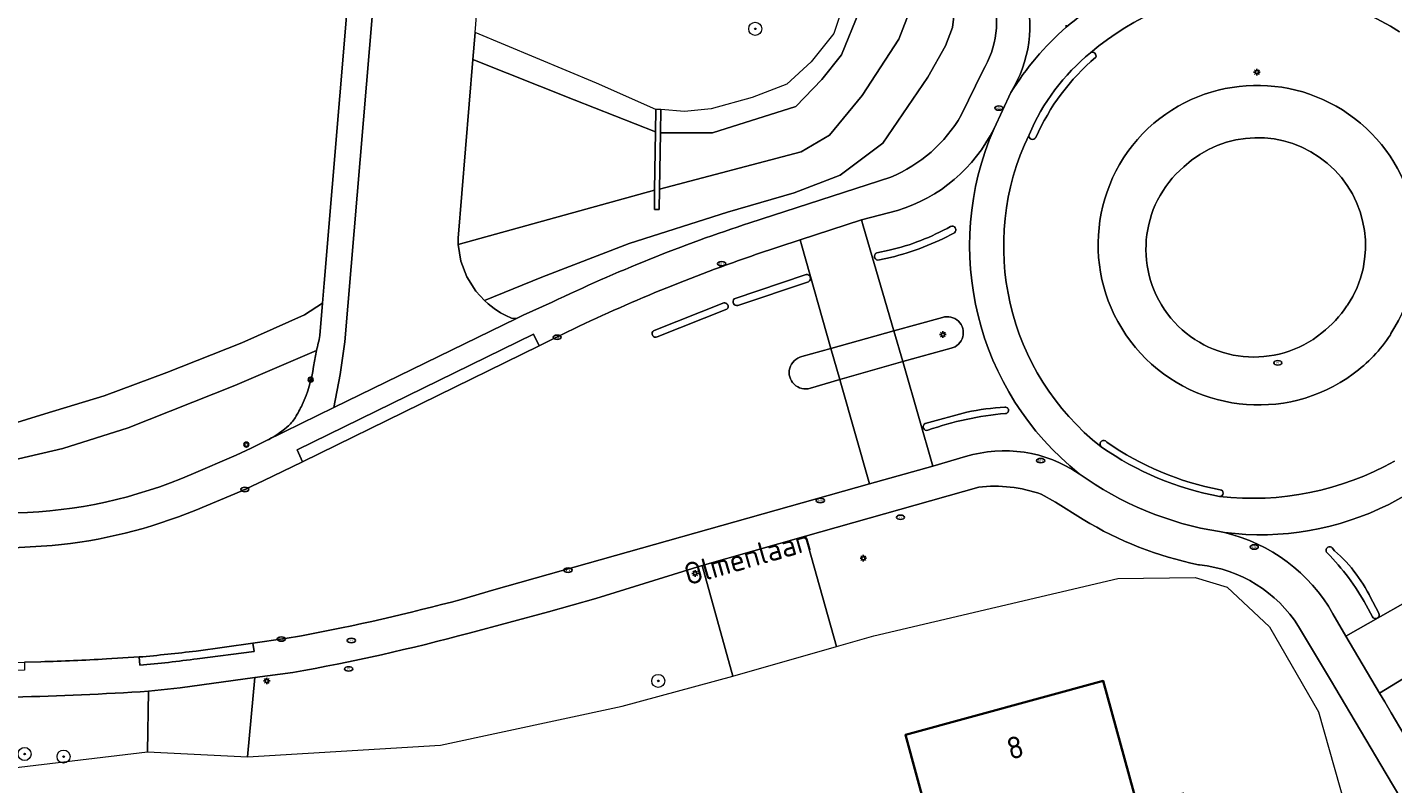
# Model space of a CAD drawing. Header units: metres. Extents: x 152610 to 160096, y 456114 to 462495.
# Tile 790 of 938: x 157528 to 157612, y 461437 to 461483. Entities that reach past the tile are written whole.
import ezdxf
from ezdxf.enums import TextEntityAlignment as Align

# ---------------------------------------------------------------- set-up
doc = ezdxf.new("R2010")
doc.units = ezdxf.units.M
doc.header["$LTSCALE"] = 0.5
doc.layers.get('0').update_dxf_attribs({"linetype": 'CONTINUOUS'})
for name, color, linetype, lineweight in [('B-PV-GK-BESCHOEIING-G', 251, 'GK-BESCHOEIING-SO', 18), ('B-PV-GR-BEPLANTING_CULTUUR_HEESTERS-GV', 251, 'CONTINUOUS', 18), ('B-PV-GR-BEPLANTING_CULTUUR_VASTE PLANTENVAK-GV', 251, 'CONTINUOUS', 18), ('B-PV-GR-BOOM-S', 251, 'CONTINUOUS', 25), ('B-PV-IE-MEUBILAIR-S', 251, 'CONTINUOUS', 25), ('B-PV-KW-KUNSTWERK_STUW-GV', 251, 'CONTINUOUS', 18), ('B-PV-OG-BEBOUWING-GV', 6, 'CONTINUOUS', 35), ('B-PV-OG-BEBOUWING-T18', 1, 'CONTINUOUS', 18), ('B-PV-OG-TERREIN_BEGROEID-GV', 251, 'CONTINUOUS', 18), ('B-PV-OG-TERREIN_OEVER-GV', 251, 'CONTINUOUS', 18), ('B-PV-OG-TOPOGRAFIE-T18', 1, 'CONTINUOUS', 18), ('B-PV-OG-WATER_SLOOT-GV', 251, 'CONTINUOUS', 18), ('B-PV-VH-GESLOTENVERHARDING_ASFALT-GV', 251, 'CONTINUOUS', 18), ('B-PV-VH-GESLOTENVERHARDING_BETON-GV', 251, 'CONTINUOUS', 18), ('B-PV-VH-OPENVERHARDING_BETONELEMENT-GV', 251, 'CONTINUOUS', 18), ('B-PV-VH-OPENVERHARDING_BETONSTRAATSTEEN-GV', 251, 'CONTINUOUS', 18), ('B-PV-VH-OPENVERHARDING_STRAATBAKSTEEN-GV', 251, 'CONTINUOUS', 18), ('B-PV-VH-OPENVERHARDING_TEGEL-GV', 251, 'CONTINUOUS', 18)]:
    doc.layers.add(name, color=color, linetype=linetype, lineweight=lineweight)
doc.styles.add('NLCS-ISO', font='NLCS-ISO.ttf')
doc.styles.add('NLCS-ISO-M750-T18', font='NLCS-ISO.ttf', dxfattribs={"height": 1.35})
doc.linetypes.add('GK-BESCHOEIING-SO', pattern='A,18,-3,[1,NLCS.SHX,S=0.6,R=0,X=0,Y=0],-3', length=24)

# ---------------------------------------------------------------- blocks, each defined once
blk = doc.blocks.new('SIE-MEUBILAIR_BORD_VERKEER-SO')
blk.add_lwpolyline([(-0.5625, -0.5625), (0.5625, -0.5625), (0.5625, 0.5625), (-0.5625, 0.5625)], close=True)
at = {"style": 'NLCS-ISO'}
blk.add_text('vb', height=0.75, dxfattribs=at).set_placement((0, 0), align=Align.MIDDLE_CENTER)
blk = doc.blocks.new('SIE-MEUBILAIR_PAAL_LICHTMAST-SO')
for points in [[(-0.62, 0), (-1, 0)], [(-0.71, 0.71), (-0.44, 0.44)], [(0, 1), (0, 0.62)], [(0.44, 0.44), (0.71, 0.71)], [(1, 0), (0.62, 0)], [(-0.71, -0.71), (-0.44, -0.44)], [(0, -0.62), (0, -1)], [(0.44, -0.44), (0.71, -0.71)]]:
    blk.add_lwpolyline(points)
blk.add_circle((0, 0), 0.5)
blk = doc.blocks.new('SIE-MEUBILAIR_PAAL_VERKEERSBORD-SO')
blk.add_circle((0, 0), 0.75)
at = {"style": 'NLCS-ISO'}
blk.add_text('vb', height=0.75, dxfattribs=at).set_placement((0, 0.07), align=Align.MIDDLE_CENTER)
blk = doc.blocks.new('SIE-MEUBILAIR_PUT_KOLK-SO')
blk.add_ellipse((0, 0), major_axis=(1.25, 0), ratio=0.54)
at = {"style": 'NLCS-ISO'}
blk.add_text('klk', height=0.75, dxfattribs=at).set_placement((0.03, 0), align=Align.MIDDLE_CENTER)
blk = doc.blocks.new('SIE-MEUBILAIR_PUT_RIOOLPUT-SO')
blk.add_ellipse((0, 0), major_axis=(1.25, 0), ratio=0.54)
at = {"style": 'NLCS-ISO'}
blk.add_text('ri', height=0.75, dxfattribs=at).set_placement((-0.04, 0.07), align=Align.MIDDLE_CENTER)
blk = doc.blocks.new('SGR-BOOM_GBKN-SO')
at = {"linetype": 'ByBlock', "lineweight": 18}
h = blk.add_hatch(color=0, dxfattribs=at)
h.dxf.hatch_style = 1
edge = h.paths.add_edge_path()
edge.add_arc((0, 0), 0.25, 0, 360)
at = {"color": 0, "linetype": 'ByBlock', "lineweight": 18}
for radius in [2, 0.25]:
    blk.add_circle((0, 0), radius, dxfattribs=at)
at = {"color": 0, "linetype": 'ByBlock', "lineweight": 18, "style": 'NLCS-ISO'}
blk.add_attdef('SOORT', (2.5, 0), '', height=1.5, dxfattribs=at)

msp = doc.modelspace()

# ---------------------------------------------------------------- linework, layer by layer
at = {"layer": 'B-PV-GK-BESCHOEIING-G', "flags": 128}
for points in [[(157511.338, 461584.221), (157520.86, 461581.987), (157525.037, 461580.723), (157527.892, 461579.356), (157531.96, 461576.347), (157541.617, 461568.293), (157546.19, 461564.108), (157548.764, 461561.503), (157550.496, 461559.608), (157552.949, 461555.935), (157555.952, 461550.906), (157558.849, 461546.108), (157561.965, 461540.92), (157569.229, 461528.807), (157575.578, 461518.22), (157577.737, 461514.363), (157579.743, 461508.756), (157580.493, 461497.338), (157580.109, 461486.316), (157579.206, 461483.735), (157578.123, 461481.09), (157576.915, 461479.594), (157575.323, 461477.934), (157570.243, 461476.345), (157567.062, 461476.345)], [(157566.762, 461476.394), (157561.787, 461478.344), (157555.609, 461480.812)], [(157509.687, 461473.148), (157508.403, 461471.387), (157506.707, 461469.37), (157504.602, 461467.582), (157502.518, 461466.173), (157501.02, 461465.275), (157499.732, 461464.608), (157498.511, 461464.143), (157496.002, 461463.366), (157493.464, 461462.921), (157490.1, 461462.919), (157484.695, 461463.425), (157481.997, 461463.755), (157480.277, 461464.086), (157478.217, 461464.537), (157476.489, 461465.127), (157473.648, 461466.14), (157468.434, 461468.036), (157463.613, 461469.474), (157459.978, 461470.202), (157456.718, 461470.738), (157452.723, 461471.099), (157449.597, 461471.395), (157448.98, 461471.416), (157446.143, 461471.423), (157442.681, 461471.032), (157437.329, 461469.715), (157433.365, 461468.357), (157430.1, 461467.08), (157428.843, 461465.472), (157427.772, 461464.102), (157428.943, 461462.537), (157438.845, 461461.873), (157456.586, 461460.691), (157462.816, 461460.275), (157505.923, 461456.724), (157509.237, 461456.558), (157512.478, 461456.552), (157517.184, 461456.663), (157522.858, 461457.476), (157526.093, 461458.15), (157529.473, 461459.184), (157533.104, 461460.289), (157536.921, 461461.716), (157541.513, 461463.524), (157545.33, 461465.233), (157546.425, 461465.95)]]:
    msp.add_lwpolyline(points, dxfattribs=at)
at = {"layer": 'B-PV-GR-BEPLANTING_CULTUUR_HEESTERS-GV', "flags": 128}
for points in [[(157586.494, 461454.716), (157575.911, 461451.729), (157577.808, 461444.992)], [(157592.877, 461452.737), (157591.189, 461453.806), (157590.305, 461454.282)], [(157599.986, 461449.967), (157599.916, 461449.978)], [(157577.808, 461444.992), (157580.098, 461445.632), (157594.988, 461449.135), (157599.708, 461449.195), (157601.658, 461448.614), (157604.246, 461446.187), (157607.249, 461440.997), (157618.237, 461402.207), (157618.723, 461400.502), (157626.591, 461372.896), (157630.228, 461373.906), (157624.266, 461394.975), (157622.395, 461401.583), (157613.164, 461434.198), (157611.383, 461437.216), (157608.249, 461442.5), (157608.099, 461442.751), (157606.03, 461446.199)]]:
    msp.add_lwpolyline(points, dxfattribs=at)
at = {"layer": 'B-PV-GR-BEPLANTING_CULTUUR_HEESTERS-GV'}
for points in [[(157590.305, 461454.282, 0.114386), (157586.494, 461454.716)], [(157599.916, 461449.978, -0.086532), (157592.877, 461452.737)], [(157606.03, 461446.199, 0.230325), (157599.986, 461449.967)]]:
    msp.add_lwpolyline(points, format="xyb", dxfattribs=at)
at = {"layer": 'B-PV-GR-BEPLANTING_CULTUUR_VASTE PLANTENVAK-GV'}
for points in [[(157609.015, 461465.811, 0.889195), (157599.025, 461474.268)], [(157599.025, 461474.268, 0.988143), (157607.45, 461464.126)], [(157607.45, 461464.126, 0.079397), (157608.975, 461465.775)]]:
    msp.add_lwpolyline(points, format="xyb", dxfattribs=at)
at = {"layer": 'B-PV-GR-BEPLANTING_CULTUUR_VASTE PLANTENVAK-GV', "flags": 128}
msp.add_lwpolyline([(157608.975, 461465.775), (157609.015, 461465.811)], dxfattribs=at)
at = {"layer": 'B-PV-KW-KUNSTWERK_STUW-GV', "flags": 128}
msp.add_lwpolyline([(157566.783, 461477.769), (157566.762, 461476.394), (157566.709, 461472.837), (157566.692, 461471.654), (157566.992, 461471.65), (157567.01, 461472.888), (157567.062, 461476.345), (157567.083, 461477.764)], close=True, dxfattribs=at)
at = {"layer": 'B-PV-OG-BEBOUWING-GV', "flags": 128}
msp.add_lwpolyline([(157596.182, 461435.255), (157594.102, 461442.887), (157582.023, 461439.596), (157584.222, 461431.524), (157582.325, 461431.007), (157583.336, 461427.296), (157585.382, 461427.853), (157586.519, 461423.68), (157590.29, 461424.707), (157596.619, 461401.488), (157608.805, 461404.809), (157602.341, 461428.534), (157601.125, 461428.203), (157598.995, 461436.021)], close=True, dxfattribs=at)
at = {"layer": 'B-PV-OG-TERREIN_BEGROEID-GV'}
for points in [[(157609.6, 461488.147, -0.177107), (157620.149, 461480.171)], [(157586.74, 461480.12, 0.224159), (157587.292, 461484.84)], [(157581.12, 461473.62, 0.16215), (157585.434, 461477.41)], [(157560.46, 461466.005, -0.033001), (157572.513, 461470.841)], [(157545.188, 461459.743, 0.076055), (157545.879, 461462.072)], [(157544.77, 461458.967, 0.028431), (157545.188, 461459.743)], [(157544.274, 461458.393, 0.094562), (157544.761, 461458.953)], [(157542.973, 461457.531, 0.05888), (157544.256, 461458.375)], [(157527.722, 461453.137, 0.09527), (157538.418, 461455.488)], [(157555.392, 461445.81, -0.022569), (157544.617, 461443.409)], [(157535.802, 461442.263, -0.0104), (157527.628, 461441.904)]]:
    msp.add_lwpolyline(points, format="xyb", dxfattribs=at)
at = {"layer": 'B-PV-OG-TERREIN_BEGROEID-GV', "flags": 128}
for points in [[(157585.15, 461485), (157584.894, 461482.755), (157584.461, 461481.64), (157583.384, 461479.739), (157580.637, 461475.712), (157578.046, 461473.753), (157575.225, 461472.671), (157571.15, 461471.485), (157565.149, 461469.585), (157559.812, 461467.518), (157556.31, 461466.108), (157556.548, 461465.893), (157556.901, 461465.618), (157557.303, 461465.359), (157557.619, 461465.19), (157557.975, 461465.031), (157558.264, 461464.997), (157558.681, 461465.2), (157560.46, 461466.005)], [(157585.434, 461477.41), (157586.74, 461480.12)], [(157572.513, 461470.841), (157581.12, 461473.62)], [(157545.879, 461462.072), (157546.061, 461463.051), (157541.084, 461460.91), (157534.558, 461458.342), (157530.568, 461457.067), (157525.743, 461455.955)], [(157544.761, 461458.953), (157544.77, 461458.967)], [(157544.256, 461458.375), (157544.274, 461458.393)], [(157538.418, 461455.488), (157541.167, 461456.674), (157542.082, 461457.089), (157542.973, 461457.531)], [(157544.617, 461443.409), (157542.29, 461443.093), (157541.858, 461438.264), (157553.627, 461438.957), (157564.735, 461441.346), (157571.476, 461443.175), (157569.603, 461449.925)], [(157569.603, 461449.925), (157563.111, 461447.918), (157560.225, 461447.11), (157555.392, 461445.81)], [(157535.748, 461438.553), (157535.802, 461442.263)], [(157527.628, 461441.904), (157527.047, 461437.53), (157535.748, 461438.553)]]:
    msp.add_lwpolyline(points, dxfattribs=at)
at = {"layer": 'B-PV-OG-TERREIN_OEVER-GV', "flags": 128}
for points in [[(157579.011, 461486.541), (157577.643, 461482.389), (157576.268, 461480.671), (157574.78, 461479.309), (157572.654, 461478.484), (157570.159, 461477.803), (157568.53, 461477.629), (157567.083, 461477.764), (157567.062, 461476.345), (157570.243, 461476.345), (157575.323, 461477.934), (157576.915, 461479.594), (157578.123, 461481.09), (157579.206, 461483.735)], [(157582.497, 461484.315), (157581.618, 461482.046), (157579.384, 461478.607), (157577.384, 461476.192), (157575.659, 461475.167), (157567.01, 461472.888), (157566.992, 461471.65), (157566.692, 461471.654), (157566.709, 461472.837), (157554.721, 461469.53), (157554.873, 461468.508), (157555.234, 461467.54), (157555.789, 461466.669), (157556.31, 461466.108), (157559.812, 461467.518), (157565.149, 461469.585), (157571.15, 461471.485), (157575.225, 461472.671), (157578.046, 461473.753), (157580.637, 461475.712), (157583.384, 461479.739), (157584.461, 461481.64), (157584.894, 461482.755), (157585.15, 461485)], [(157546.258, 461463.96), (157546.425, 461465.95), (157545.33, 461465.233), (157541.513, 461463.524), (157536.921, 461461.716), (157533.104, 461460.289), (157529.473, 461459.184), (157526.093, 461458.15), (157522.858, 461457.476), (157517.184, 461456.663), (157512.478, 461456.552), (157509.237, 461456.558), (157505.923, 461456.724), (157462.816, 461460.275), (157456.586, 461460.691), (157438.845, 461461.873), (157428.943, 461462.537)], [(157428.943, 461462.537), (157431.287, 461460.839), (157432.774, 461460.368), (157433.538, 461460.173), (157435.844, 461459.774), (157437.417, 461459.675), (157456.435, 461458.391), (157499.199, 461454.994), (157507.57, 461454.401), (157512.186, 461454.321), (157516.143, 461454.431), (157520.667, 461454.893), (157525.743, 461455.955), (157530.568, 461457.067), (157534.558, 461458.342), (157541.084, 461460.91), (157546.061, 461463.051)]]:
    msp.add_lwpolyline(points, dxfattribs=at)
msp.add_lwpolyline([(157566.762, 461476.394), (157566.783, 461477.769), (157563.162, 461479.376), (157555.743, 461482.46), (157555.609, 461480.812), (157561.787, 461478.344)], close=True, dxfattribs=at)
at = {"layer": 'B-PV-OG-TERREIN_OEVER-GV'}
msp.add_lwpolyline([(157546.061, 461463.051, 0.031611), (157546.258, 461463.96)], format="xyb", dxfattribs=at)
at = {"layer": 'B-PV-OG-WATER_SLOOT-GV', "flags": 128}
for points in [[(157526.093, 461458.15), (157529.473, 461459.184), (157533.104, 461460.289), (157536.921, 461461.716), (157541.513, 461463.524), (157545.33, 461465.233), (157546.425, 461465.95), (157546.527, 461467.166), (157547.972, 461484.426), (157521.905, 461497.811)], [(157579.206, 461483.735), (157578.123, 461481.09), (157576.915, 461479.594), (157575.323, 461477.934), (157570.243, 461476.345), (157567.062, 461476.345), (157567.01, 461472.888), (157575.659, 461475.167), (157577.384, 461476.192), (157579.384, 461478.607), (157581.618, 461482.046), (157582.497, 461484.315)]]:
    msp.add_lwpolyline(points, dxfattribs=at)
msp.add_lwpolyline([(157566.762, 461476.394), (157561.787, 461478.344), (157555.609, 461480.812), (157554.719, 461469.903), (157554.721, 461469.53), (157566.709, 461472.837)], close=True, dxfattribs=at)
at = {"layer": 'B-PV-VH-GESLOTENVERHARDING_ASFALT-GV'}
for points in [[(157589.322, 461485.073, -0.210191), (157588.459, 461478.798)], [(157612.192, 461482.492, 0.334072), (157593.328, 461481.226)], [(157588.459, 461478.798, -0.075306), (157591.841, 461482.774)], [(157593.328, 461481.226, -0.706141), (157593.642, 461480.948)], [(157593.642, 461480.948, 0.114243), (157589.986, 461476.044)], [(157596.845, 461476.619, -0.885912), (157611.668, 461464.095)], [(157589.57, 461476.222, 0.352153), (157593.978, 461457.168)], [(157589.986, 461476.044, -0.871156), (157589.57, 461476.222)], [(157609.359, 461461.623, -0.939297), (157596.845, 461476.619)], [(157611.629, 461464.009, -0.088476), (157609.359, 461461.623)], [(157593.978, 461457.168, -0.893251), (157594.227, 461457.536)], [(157594.32, 461457.449, 0.10391), (157601.231, 461454.555)], [(157601.206, 461454.145, 0.157999), (157611.877, 461456.303)], [(157601.231, 461454.555, -0.992564), (157601.206, 461454.145)]]:
    msp.add_lwpolyline(points, format="xyb", dxfattribs=at)
at = {"layer": 'B-PV-VH-GESLOTENVERHARDING_ASFALT-GV', "flags": 128}
for points in [[(157591.841, 461482.774), (157591.839, 461482.899)], [(157611.668, 461464.095), (157611.629, 461464.009)], [(157594.227, 461457.536), (157594.32, 461457.449)]]:
    msp.add_lwpolyline(points, dxfattribs=at)
at = {"layer": 'B-PV-VH-GESLOTENVERHARDING_BETON-GV'}
for points in [[(157593.328, 461481.226, 0.121445), (157589.57, 461476.222)], [(157593.642, 461480.948, 0.706141), (157593.328, 461481.226)], [(157589.986, 461476.044, -0.114243), (157593.642, 461480.948)], [(157589.57, 461476.222, 0.871156), (157589.986, 461476.044)], [(157584.782, 461470.629, -0.072948), (157581.019, 461469.172)], [(157585.01, 461470.232, 0.8621), (157584.782, 461470.629)], [(157581.114, 461468.73, 0.063689), (157585.01, 461470.232)], [(157580.273, 461469.021, 0.974431), (157580.433, 461468.578)], [(157576.107, 461467.25, 0.844193), (157575.956, 461467.683)], [(157571.569, 461466.197, 0.797013), (157571.778, 461465.804)], [(157571.123, 461465.578, 0.751021), (157570.923, 461465.964)], [(157566.687, 461464.281, 1.041935), (157566.866, 461463.881)], [(157588.1, 461459.596, 0.033382), (157585.764, 461459.292)], [(157588.132, 461459.205, 1.023073), (157588.1, 461459.596)], [(157583.229, 461458.605, 0.918252), (157583.395, 461458.187)], [(157583.395, 461458.187, -0.063758), (157588.132, 461459.205)], [(157594.227, 461457.536, 0.893251), (157593.978, 461457.168)], [(157593.993, 461457.157, 0.106725), (157601.206, 461454.145)], [(157601.231, 461454.555, -0.10391), (157594.32, 461457.449)], [(157601.206, 461454.145, 0.992564), (157601.231, 461454.555)], [(157608.08, 461451.005, 1.048621), (157607.773, 461450.695)], [(157607.773, 461450.695, -0.072699), (157610.148, 461447.514)], [(157610.553, 461447.718, 0.10287), (157608.227, 461450.834)], [(157610.531, 461446.804, 0.941199), (157610.928, 461447.014)]]:
    msp.add_lwpolyline(points, format="xyb", dxfattribs=at)
at = {"layer": 'B-PV-VH-GESLOTENVERHARDING_BETON-GV', "flags": 128}
for points in [[(157581.019, 461469.172), (157580.273, 461469.021)], [(157580.433, 461468.578), (157581.114, 461468.73)], [(157575.956, 461467.683), (157571.569, 461466.197)], [(157571.778, 461465.804), (157576.107, 461467.25)], [(157570.923, 461465.964), (157566.687, 461464.281)], [(157566.866, 461463.881), (157571.123, 461465.578)], [(157585.764, 461459.292), (157583.229, 461458.605)], [(157593.978, 461457.168), (157593.993, 461457.157)], [(157594.32, 461457.449), (157594.227, 461457.536)], [(157608.227, 461450.834), (157608.08, 461451.005)], [(157610.148, 461447.514), (157610.531, 461446.804)], [(157610.928, 461447.014), (157610.553, 461447.718)]]:
    msp.add_lwpolyline(points, dxfattribs=at)
at = {"layer": 'B-PV-VH-OPENVERHARDING_BETONELEMENT-GV'}
for points in [[(157611.668, 461464.095, 0.885912), (157596.845, 461476.619)], [(157596.845, 461476.619, 0.939297), (157609.359, 461461.623)], [(157599.025, 461474.268, -0.889195), (157609.015, 461465.811)], [(157607.45, 461464.126, -0.988143), (157599.025, 461474.268)], [(157608.975, 461465.775, -0.079397), (157607.45, 461464.126)], [(157609.359, 461461.623, 0.088476), (157611.629, 461464.009)], [(157538.712, 461444.713, -0.008935), (157535.234, 461444.348)], [(157535.272, 461443.855, 0.013938), (157538.785, 461444.238)]]:
    msp.add_lwpolyline(points, format="xyb", dxfattribs=at)
at = {"layer": 'B-PV-VH-OPENVERHARDING_BETONELEMENT-GV', "flags": 128}
for points in [[(157609.015, 461465.811), (157608.975, 461465.775)], [(157611.629, 461464.009), (157611.668, 461464.095)], [(157538.785, 461444.238), (157542.254, 461444.683), (157542.182, 461445.185), (157538.712, 461444.713)], [(157535.234, 461444.348), (157535.272, 461443.855)]]:
    msp.add_lwpolyline(points, dxfattribs=at)
msp.add_lwpolyline([(157545.211, 461456.261), (157559.652, 461463.33), (157559.307, 461464.045), (157544.873, 461456.981)], close=True, dxfattribs=at)
at = {"layer": 'B-PV-VH-OPENVERHARDING_BETONSTRAATSTEEN-GV', "flags": 128}
for points in [[(157549.88, 461488.439), (157549.869, 461488.266), (157547.782, 461463.577), (157547.497, 461461.586), (157547.118, 461459.571), (157558.264, 461464.997), (157557.975, 461465.031), (157557.619, 461465.19), (157557.303, 461465.359), (157556.901, 461465.618), (157556.548, 461465.893), (157556.31, 461466.108), (157555.789, 461466.669), (157555.234, 461467.54), (157554.873, 461468.508), (157554.721, 461469.53), (157554.719, 461469.903), (157555.609, 461480.812), (157555.743, 461482.46), (157555.89, 461484.257)], [(157591.839, 461482.899), (157591.841, 461482.774)], [(157575.591, 461469.808), (157572.93, 461468.921)], [(157575.699, 461462.676), (157577.472, 461463.174), (157575.691, 461469.43), (157575.591, 461469.808)], [(157571.569, 461466.197), (157575.956, 461467.683)], [(157576.107, 461467.25), (157571.778, 461465.804)], [(157566.687, 461464.281), (157570.923, 461465.964)], [(157571.123, 461465.578), (157566.866, 461463.881)], [(157561.387, 461464.195), (157559.652, 461463.33), (157545.211, 461456.261), (157542.796, 461455.093), (157541.472, 461454.465), (157538.685, 461453.307)], [(157577.472, 461463.174), (157575.699, 461462.676)], [(157576.218, 461460.754), (157578.013, 461461.275), (157577.472, 461463.174)], [(157554.901, 461447.861), (157556.881, 461448.438), (157579.835, 461454.915), (157578.072, 461461.066), (157578.013, 461461.275), (157576.218, 461460.754)], [(157529.921, 461451.143), (157526.92, 461450.96), (157518.441, 461450.769)], [(157538.712, 461444.713), (157542.182, 461445.185), (157544.144, 461445.475), (157545.143, 461445.643)], [(157524.227, 461444.003), (157528.239, 461444.033), (157529.231, 461444.059)], [(157533.232, 461444.229), (157535.234, 461444.348)]]:
    msp.add_lwpolyline(points, dxfattribs=at)
at = {"layer": 'B-PV-VH-OPENVERHARDING_BETONSTRAATSTEEN-GV'}
for points in [[(157591.841, 461482.774, -0.033899), (157593.832, 461484.298)], [(157572.93, 461468.921, 0.030164), (157561.387, 461464.195)], [(157575.956, 461467.683, -0.844193), (157576.107, 461467.25)], [(157571.778, 461465.804, -0.797013), (157571.569, 461466.197)], [(157570.923, 461465.964, -0.751021), (157571.123, 461465.578)], [(157566.866, 461463.881, -1.041935), (157566.687, 461464.281)], [(157575.699, 461462.676, 1.043261), (157576.218, 461460.754)], [(157576.218, 461460.754, -1.043261), (157575.699, 461462.676)], [(157538.685, 461453.307, -0.072595), (157529.921, 461451.143)], [(157545.143, 461445.643, 0.018665), (157554.901, 461447.861)], [(157535.234, 461444.348, 0.008935), (157538.712, 461444.713)], [(157529.231, 461444.059, 0.007495), (157533.232, 461444.229)]]:
    msp.add_lwpolyline(points, format="xyb", dxfattribs=at)
at = {"layer": 'B-PV-VH-OPENVERHARDING_BETONSTRAATSTEEN-GV', "flags": 128}
for points in [[(157571.476, 461443.175), (157577.808, 461444.992), (157575.911, 461451.729), (157569.603, 461449.925)], [(157535.748, 461438.553), (157541.858, 461438.264), (157542.29, 461443.093), (157537.735, 461442.474), (157535.802, 461442.263)]]:
    msp.add_lwpolyline(points, close=True, dxfattribs=at)
at = {"layer": 'B-PV-VH-OPENVERHARDING_STRAATBAKSTEEN-GV'}
for points in [[(157587.43, 461476.591, -0.207721), (157581.53, 461471.601)], [(157592.632, 461455.533, -0.339535), (157587.43, 461476.591)], [(157581.019, 461469.172, 0.072948), (157584.782, 461470.629)], [(157584.782, 461470.629, -0.8621), (157585.01, 461470.232)], [(157585.01, 461470.232, -0.063689), (157581.114, 461468.73)], [(157580.433, 461468.578, -0.974431), (157580.273, 461469.021)], [(157584.809, 461463.185, 1.032358), (157584.283, 461465.07)], [(157584.283, 461465.07, -1.032358), (157584.809, 461463.185)], [(157618.907, 461460.669, -0.30394), (157601.495, 461451.945)], [(157585.764, 461459.292, -0.033382), (157588.1, 461459.596)], [(157588.1, 461459.596, -1.023073), (157588.132, 461459.205)], [(157583.395, 461458.187, -0.918252), (157583.229, 461458.605)], [(157588.132, 461459.205, 0.063758), (157583.395, 461458.187)], [(157585.69, 461456.581, -0.225011), (157592.632, 461455.533)], [(157601.495, 461451.945, -0.207522), (157608.126, 461446.987)], [(157607.773, 461450.695, -1.048621), (157608.08, 461451.005)], [(157610.148, 461447.514, 0.072699), (157607.773, 461450.695)], [(157608.227, 461450.834, -0.10287), (157610.553, 461447.718)], [(157610.928, 461447.014, -0.941199), (157610.531, 461446.804)]]:
    msp.add_lwpolyline(points, format="xyb", dxfattribs=at)
at = {"layer": 'B-PV-VH-OPENVERHARDING_STRAATBAKSTEEN-GV', "flags": 128}
for points in [[(157581.53, 461471.601), (157579.334, 461471.016), (157579.448, 461470.668), (157581.322, 461464.247), (157584.283, 461465.07)], [(157580.273, 461469.021), (157581.019, 461469.172)], [(157581.114, 461468.73), (157580.433, 461468.578)], [(157584.283, 461465.07), (157581.322, 461464.247), (157581.868, 461462.375)], [(157581.868, 461462.375), (157584.809, 461463.185)], [(157584.809, 461463.185), (157581.868, 461462.375), (157581.947, 461462.105), (157583.685, 461455.994), (157585.69, 461456.581)], [(157583.229, 461458.605), (157585.764, 461459.292)], [(157608.921, 461445.614), (157614.5, 461448.797), (157612.569, 461452.081)], [(157608.08, 461451.005), (157608.227, 461450.834)], [(157608.126, 461446.987), (157608.921, 461445.614)], [(157610.531, 461446.804), (157610.148, 461447.514)], [(157610.553, 461447.718), (157610.928, 461447.014)], [(157617.112, 461435.29), (157613.106, 461442.102), (157613.023, 461442.064), (157612.442, 461443.042), (157610.976, 461442.142), (157611.289, 461441.603), (157611.686, 461440.933), (157614.862, 461435.579)]]:
    msp.add_lwpolyline(points, dxfattribs=at)
for points in [[(157577.472, 461463.174), (157581.322, 461464.247), (157579.448, 461470.668), (157579.334, 461471.016), (157575.591, 461469.808), (157575.691, 461469.43)], [(157583.685, 461455.994), (157581.947, 461462.105), (157581.868, 461462.375), (157578.013, 461461.275), (157578.072, 461461.066), (157579.835, 461454.915)], [(157608.921, 461445.614), (157610.976, 461442.142), (157612.442, 461443.042), (157616.394, 461445.304), (157616.528, 461445.38), (157614.5, 461448.797)]]:
    msp.add_lwpolyline(points, close=True, dxfattribs=at)
at = {"layer": 'B-PV-VH-OPENVERHARDING_TEGEL-GV', "flags": 128}
for points in [[(157548.026, 461491.47), (157544.894, 461492.953), (157541.759, 461494.446), (157541.49, 461494.577), (157539.936, 461494.021), (157548.316, 461489.961), (157548.232, 461488.783), (157548.156, 461487.947), (157548.265, 461487.933), (157547.972, 461484.426), (157546.527, 461467.166), (157546.425, 461465.95), (157546.258, 461463.96)], [(157542.973, 461457.531), (157545.119, 461458.598), (157547.118, 461459.571), (157547.497, 461461.586), (157547.782, 461463.577), (157549.869, 461488.266), (157549.88, 461488.439)], [(157586.74, 461480.12), (157585.434, 461477.41)], [(157588.459, 461478.798), (157587.43, 461476.591)], [(157587.43, 461476.591), (157588.459, 461478.798)], [(157581.12, 461473.62), (157572.513, 461470.841)], [(157572.93, 461468.921), (157575.591, 461469.808), (157579.334, 461471.016), (157581.53, 461471.601)], [(157560.46, 461466.005), (157558.681, 461465.2), (157558.264, 461464.997), (157547.118, 461459.571), (157545.119, 461458.598), (157542.973, 461457.531), (157542.082, 461457.089), (157541.167, 461456.674), (157538.418, 461455.488)], [(157538.685, 461453.307), (157541.472, 461454.465), (157542.796, 461455.093), (157545.211, 461456.261), (157544.873, 461456.981), (157559.307, 461464.045), (157559.652, 461463.33), (157561.387, 461464.195)], [(157546.061, 461463.051), (157545.879, 461462.072)], [(157544.77, 461458.967), (157544.761, 461458.953)], [(157544.274, 461458.393), (157544.256, 461458.375)], [(157593.993, 461457.157), (157593.978, 461457.168)], [(157585.69, 461456.581), (157583.685, 461455.994), (157579.835, 461454.915), (157556.881, 461448.438), (157554.901, 461447.861)], [(157555.392, 461445.81), (157560.225, 461447.11), (157563.111, 461447.918), (157569.603, 461449.925), (157575.911, 461451.729), (157586.494, 461454.716)], [(157590.305, 461454.282), (157591.189, 461453.806), (157592.877, 461452.737)], [(157601.19, 461451.999), (157601.495, 461451.945)], [(157601.495, 461451.945), (157601.19, 461451.999)], [(157518.441, 461450.769), (157526.92, 461450.96), (157529.921, 461451.143)], [(157599.916, 461449.978), (157599.986, 461449.967)], [(157638.418, 461351.512), (157638.573, 461351.612), (157638.393, 461351.926), (157635.998, 461360.253), (157625.995, 461395.81), (157617.066, 461427.171), (157614.862, 461435.579), (157611.686, 461440.933), (157611.289, 461441.603), (157610.976, 461442.142), (157608.921, 461445.614), (157608.126, 461446.987)], [(157606.03, 461446.199), (157608.099, 461442.751), (157608.249, 461442.5), (157611.383, 461437.216), (157613.164, 461434.198), (157622.395, 461401.583), (157624.266, 461394.975), (157630.228, 461373.906), (157635.204, 461356.319), (157634.251, 461352.15), (157632.236, 461351.626), (157630.47, 461351.127), (157615.946, 461347.391), (157612.83, 461346.589), (157584.519, 461338.944), (157585.042, 461336.983), (157606.884, 461342.772), (157630.718, 461349.234), (157635.84, 461350.59), (157636.755, 461350.823), (157637.149, 461350.924)], [(157545.143, 461445.643), (157544.144, 461445.475), (157542.182, 461445.185), (157542.254, 461444.683), (157538.785, 461444.238)], [(157529.231, 461444.059), (157528.239, 461444.033), (157528.242, 461443.54), (157524.221, 461443.515), (157524.227, 461444.003)], [(157535.272, 461443.855), (157535.234, 461444.348), (157533.232, 461444.229)], [(157535.802, 461442.263), (157537.735, 461442.474), (157542.29, 461443.093), (157544.617, 461443.409)]]:
    msp.add_lwpolyline(points, dxfattribs=at)
at = {"layer": 'B-PV-VH-OPENVERHARDING_TEGEL-GV'}
for points in [[(157620.149, 461480.171, 0.177107), (157609.6, 461488.147)], [(157619.926, 461476.044, 0.239657), (157608.227, 461486.506)], [(157608.227, 461486.506, -0.239657), (157619.926, 461476.044)], [(157587.292, 461484.84, -0.224159), (157586.74, 461480.12)], [(157588.459, 461478.798, 0.210191), (157589.322, 461485.073)], [(157593.328, 461481.226, -0.334072), (157612.192, 461482.492)], [(157593.832, 461484.298, 0.033899), (157591.841, 461482.774)], [(157591.841, 461482.774, 0.075306), (157588.459, 461478.798)], [(157589.57, 461476.222, -0.121445), (157593.328, 461481.226)], [(157585.434, 461477.41, -0.16215), (157581.12, 461473.62)], [(157581.53, 461471.601, 0.207721), (157587.43, 461476.591)], [(157587.43, 461476.591, 0.339535), (157592.632, 461455.533)], [(157593.978, 461457.168, -0.352153), (157589.57, 461476.222)], [(157572.513, 461470.841, 0.033001), (157560.46, 461466.005)], [(157561.387, 461464.195, -0.030164), (157572.93, 461468.921)], [(157546.258, 461463.96, -0.031611), (157546.061, 461463.051)], [(157545.879, 461462.072, -0.076055), (157545.188, 461459.743)], [(157601.495, 461451.945, 0.30394), (157618.907, 461460.669)], [(157545.188, 461459.743, -0.028431), (157544.77, 461458.967)], [(157544.761, 461458.953, -0.094562), (157544.274, 461458.393)], [(157544.256, 461458.375, -0.05888), (157542.973, 461457.531)], [(157592.632, 461455.533, 0.225011), (157585.69, 461456.581)], [(157601.206, 461454.145, -0.106725), (157593.993, 461457.157)], [(157611.877, 461456.303, -0.157999), (157601.206, 461454.145)], [(157538.418, 461455.488, -0.09527), (157527.722, 461453.137)], [(157592.632, 461455.533, 0.11701), (157601.19, 461451.999)], [(157601.19, 461451.999, -0.11701), (157592.632, 461455.533)], [(157586.494, 461454.716, -0.114386), (157590.305, 461454.282)], [(157529.921, 461451.143, 0.072595), (157538.685, 461453.307)], [(157592.877, 461452.737, 0.086532), (157599.916, 461449.978)], [(157608.126, 461446.987, 0.207522), (157601.495, 461451.945)], [(157599.986, 461449.967, -0.230325), (157606.03, 461446.199)], [(157554.901, 461447.861, -0.018665), (157545.143, 461445.643)], [(157544.617, 461443.409, 0.022569), (157555.392, 461445.81)], [(157533.232, 461444.229, -0.007495), (157529.231, 461444.059)], [(157538.785, 461444.238, -0.013938), (157535.272, 461443.855)], [(157527.628, 461441.904, 0.0104), (157535.802, 461442.263)]]:
    msp.add_lwpolyline(points, format="xyb", dxfattribs=at)
at = {"layer": 'B-PV-VH-OPENVERHARDING_TEGEL-GV', "flags": 128}
msp.add_lwpolyline([(157578.013, 461461.275), (157581.868, 461462.375), (157581.322, 461464.247), (157577.472, 461463.174)], close=True, dxfattribs=at)

# ---------------------------------------------------------------- block references
at = {"layer": 'B-PV-GR-BOOM-S', "xscale": 0.2, "yscale": 0.2, "zscale": 0.2}
for p in [(157572.851, 461482.682), (157566.931, 461442.889), (157528.239, 461438.428), (157530.62, 461438.269)]:
    msp.add_blockref('SGR-BOOM_GBKN-SO', p, dxfattribs=at)
at = {"layer": 'B-PV-IE-MEUBILAIR-S', "xscale": 0.2, "yscale": 0.2, "zscale": 0.2}
for name, p in [('SIE-MEUBILAIR_PAAL_LICHTMAST-SO', (157603.481, 461480.038)), ('SIE-MEUBILAIR_PUT_KOLK-SO', (157587.724, 461477.848)), ('SIE-MEUBILAIR_PUT_KOLK-SO', (157570.795, 461468.347)), ('SIE-MEUBILAIR_PUT_KOLK-SO', (157560.755, 461463.858)), ('SIE-MEUBILAIR_PAAL_LICHTMAST-SO', (157584.31, 461464.022)), ('SIE-MEUBILAIR_PUT_RIOOLPUT-SO', (157604.761, 461462.3)), ('SIE-MEUBILAIR_PAAL_VERKEERSBORD-SO', (157545.703, 461461.269)), ('SIE-MEUBILAIR_BORD_VERKEER-SO', (157545.703, 461461.269)), ('SIE-MEUBILAIR_PAAL_VERKEERSBORD-SO', (157541.778, 461457.311)), ('SIE-MEUBILAIR_BORD_VERKEER-SO', (157541.778, 461457.311)), ('SIE-MEUBILAIR_PUT_KOLK-SO', (157590.274, 461456.332)), ('SIE-MEUBILAIR_PUT_KOLK-SO', (157541.688, 461454.572)), ('SIE-MEUBILAIR_PUT_KOLK-SO', (157576.829, 461453.899)), ('SIE-MEUBILAIR_PUT_RIOOLPUT-SO', (157581.721, 461452.874)), ('SIE-MEUBILAIR_PUT_KOLK-SO', (157603.318, 461451.059)), ('SIE-MEUBILAIR_PAAL_LICHTMAST-SO', (157579.447, 461450.378)), ('SIE-MEUBILAIR_PUT_KOLK-SO', (157561.419, 461449.647)), ('SIE-MEUBILAIR_PAAL_LICHTMAST-SO', (157569.181, 461449.449)), ('SIE-MEUBILAIR_PUT_KOLK-SO', (157543.916, 461445.44)), ('SIE-MEUBILAIR_PUT_RIOOLPUT-SO', (157548.19, 461445.353)), ('SIE-MEUBILAIR_PUT_RIOOLPUT-SO', (157548.023, 461443.622)), ('SIE-MEUBILAIR_PAAL_LICHTMAST-SO', (157543.023, 461442.886))]:
    msp.add_blockref(name, p, dxfattribs=at)

# ---------------------------------------------------------------- texts
at = {"layer": 'B-PV-OG-BEBOUWING-T18', "style": 'NLCS-ISO-M750-T18'}
msp.add_text('8', height=1.35, rotation=15.2, dxfattribs=at).set_placement((157588.72, 461438.829), align=Align.MIDDLE)
at = {"layer": 'B-PV-OG-TOPOGRAFIE-T18', "style": 'NLCS-ISO-M750-T18'}
msp.add_text('Olmenlaan', height=1.35, rotation=16, dxfattribs=at).set_placement((157572.367, 461450.442), align=Align.MIDDLE)

doc.saveas('drawing.dxf')
